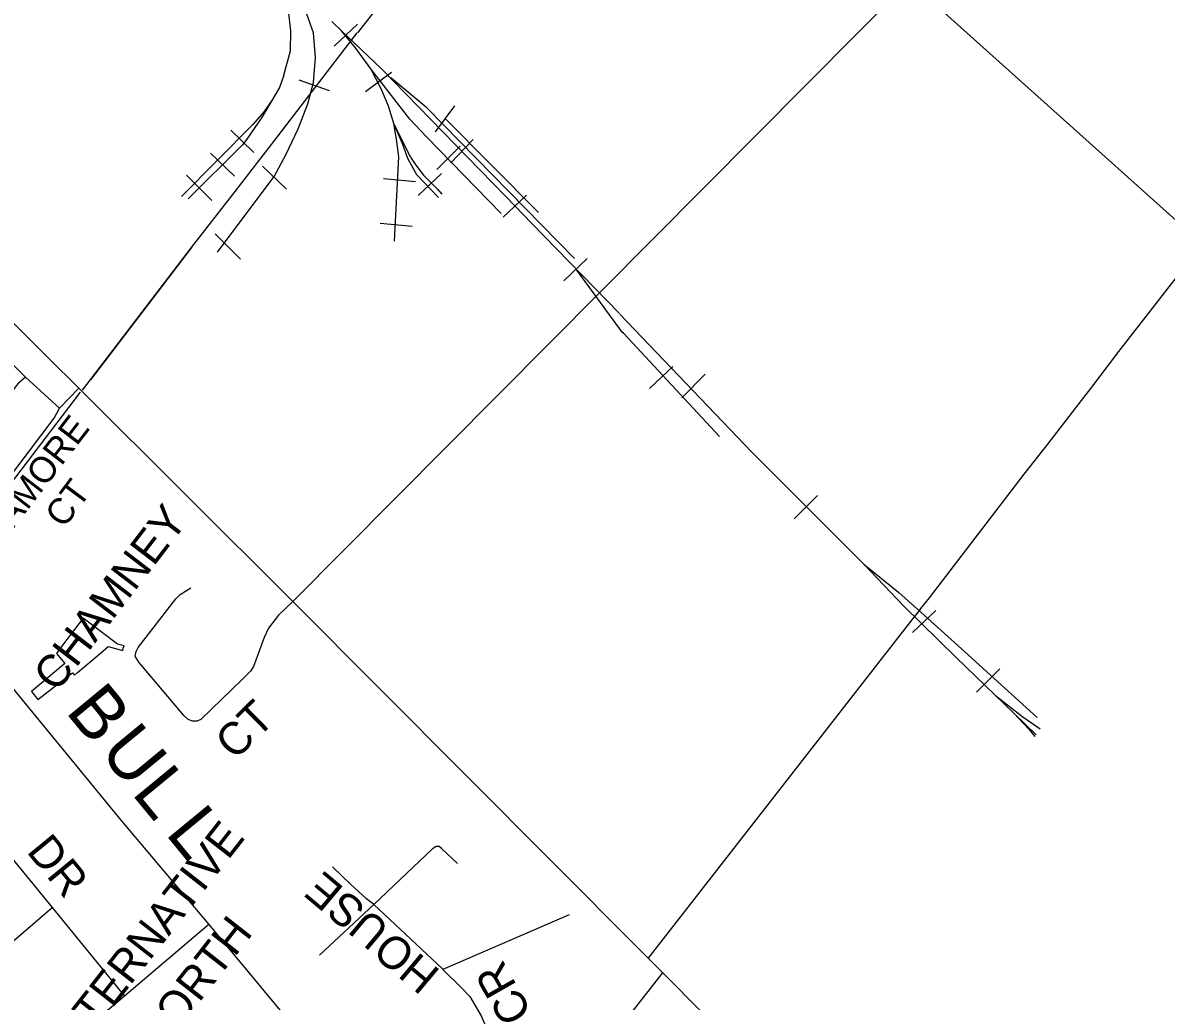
# Model space of a CAD drawing. Extents: x 586326 to 623965, y 4819854 to 4857850.
# Drawn here: x 602038 to 602920, y 4837052 to 4837806 of the extents above; entities that cross this region are included whole.
import ezdxf

# ---------------------------------------------------------------- set-up
doc = ezdxf.new("R2010")
doc.units = 0
for name, color, linetype in [('Lots_Concessions', 7, 'Continuous'), ('Major Rds and Hwys', 7, 'Continuous'), ('Minor Rd Lbls', 7, 'Continuous'), ('Minor Rds', 7, 'Continuous'), ('Park Outlines', 7, 'Continuous'), ('Private Rd Lbls', 7, 'Continuous'), ('Private Rds', 7, 'Continuous'), ('Proposed Secondary Rds', 7, 'Continuous'), ('Railways_lbls', 7, 'Continuous'), ('School Syms_Lbls', 7, 'Continuous'), ('Secondary Rds Lbls', 7, 'Continuous')]:
    doc.layers.add(name, color=color, linetype=linetype)

msp = doc.modelspace()

# ---------------------------------------------------------------- linework, layer by layer
at = {"layer": 'Lots_Concessions'}
for p, q in [((602483.6, 4838038.01), (602296.28, 4837798.25)), ((602232.59, 4837715.62), (602296.08, 4837798.4)), ((602202.13, 4837676.13), (602232.59, 4837715.62)), ((602168.43, 4837632.99), (602202.13, 4837676.13)), ((602084.32, 4837522.87), (602168.43, 4837632.99)), ((602168.43, 4837632.99), (602090.47, 4837530.91)), ((602883.57, 4837552.62), (602939.68, 4837624.7)), ((602862.12, 4837524.12), (602883.57, 4837552.62)), ((602854.68, 4837514.85), (602862.12, 4837524.12)), ((602082.55, 4837521.37), (601667.46, 4836977.19)), ((602828.92, 4837481.36), (602854.68, 4837514.85)), ((602810.69, 4837458.03), (602828.92, 4837481.36)), ((602737.53, 4837362.82), (602810.69, 4837458.03)), ((602730.82, 4837354.5), (602737.53, 4837362.82)), ((602723.2, 4837344.55), (602729.22, 4837352.18)), ((602729.22, 4837352.18), (602730.82, 4837354.5)), ((602520.67, 4837084.71), (602723.2, 4837344.55)), ((601513.73, 4835768.49), (602531.51, 4837073.55))]:
    msp.add_line(p, q, dxfattribs=at)
at = {"layer": 'Major Rds and Hwys'}
for points in [[(602721.81, 4837838.46), (602945.02, 4837638.3), (603205.12, 4837378.71)], [(602000.13, 4837605.2), (602057.49, 4837548.15), (602081.34, 4837524.42)], [(602081.34, 4837524.42), (602246.54, 4837360.02)], [(602246.54, 4837360.02), (602580.83, 4837024.49)]]:
    msp.add_lwpolyline(points, dxfattribs=at)
at = {"layer": 'Minor Rds'}
for points in [[(602246.54, 4837360.02), (602235.46, 4837349.31), (602227.76, 4837339.45), (602224.42, 4837332.25), (602216.06, 4837309.79), (602213.71, 4837306.36), (602207.55, 4837299.97), (602175.64, 4837269), (602172.39, 4837267.79), (602169.14, 4837267.62), (602165.81, 4837268.97), (602162.68, 4837271.9), (602127.63, 4837313.17), (602124.99, 4837317.8), (602125.7, 4837321.48), (602127.1, 4837324.55), (602156.16, 4837361.97), (602159.56, 4837365.38), (602167.69, 4837370.47)], [(601876.22, 4837184.29), (601909.25, 4837247.61), (601912.62, 4837257.61), (601913.89, 4837262.18), (601915.71, 4837265.13), (601918.17, 4837267.26), (601921.4, 4837268.55), (601926.82, 4837266.94), (601931.79, 4837264.96), (601944.76, 4837258.17), (601954.92, 4837250.94), (601965.19, 4837240.69), (602060.96, 4837124.09)], [(601999.15, 4837071.14), (602060.96, 4837124.09)], [(602060.96, 4837124.09), (602116.65, 4837055.6)], [(602181.62, 4837110.92), (602116.65, 4837055.6)], [(602116.65, 4837055.6), (602048.39, 4836998.12), (602041.38, 4836991.93), (602034.79, 4836983.69)]]:
    msp.add_lwpolyline(points, dxfattribs=at)
at = {"layer": 'Park Outlines'}
msp.add_lwpolyline([(602084.73, 4837347.21), (602068.92, 4837326.21), (602064.13, 4837319.75), (602066.69, 4837316.69), (602070.58, 4837312.08), (602069.17, 4837310.91), (602044.86, 4837290.54), (602049.92, 4837284.49), (602074.8, 4837303.58), (602076.57, 4837304.94), (602076.82, 4837304.65), (602078, 4837303.24), (602080.32, 4837305.19), (602097.77, 4837319.9), (602104.18, 4837325.29), (602115.31, 4837322.15), (602115.72, 4837323.93), (602116.3, 4837325.67), (602111.28, 4837327.1), (602099.72, 4837335.85)], close=True, dxfattribs=at)
at = {"layer": 'Private Rds'}
for points in [[(602040.19, 4837532.93), (602003.92, 4837568.8)], [(602040.19, 4837532.93), (602034.31, 4837527.75), (601994.57, 4837477.66)], [(602066.4, 4837508.9), (602040.19, 4837532.93)], [(602066.4, 4837508.9), (602081.34, 4837524.42)], [(601994.57, 4837477.66), (601979.26, 4837443.18), (601981.02, 4837433.99), (601987.2, 4837426.07), (601995.32, 4837421.15), (602003.4, 4837423.62), (602062.42, 4837501.2), (602064.43, 4837505.23), (602066.4, 4837508.9)], [(602373.56, 4837158.03), (602361.12, 4837169.59), (602359.25, 4837171.18), (602357.01, 4837171.12), (602354.2, 4837169.18), (602308.9, 4837126.47)], [(602308.9, 4837126.47), (602303.44, 4837130.86), (602291.21, 4837141.79), (602277.18, 4837155.51)], [(602308.9, 4837126.47), (602266.99, 4837087.18)], [(602308.9, 4837126.47), (602361.83, 4837076.75), (602362.3, 4837076.32)], [(602459.59, 4837118.52), (602362.3, 4837076.32)], [(602362.3, 4837076.32), (602376.16, 4837062.67), (602382.94, 4837055.56), (602391.82, 4837040.54), (602395.99, 4837030.93), (602401.66, 4837016.11)]]:
    msp.add_lwpolyline(points, dxfattribs=at)
at = {"layer": 'Proposed Secondary Rds'}
for points in [[(602721.81, 4837838.46), (602246.54, 4837360.02)], [(601900.4, 4837356.57), (601911.98, 4837359.18), (601922.51, 4837359.53), (601932.21, 4837358.76), (601949.02, 4837355.98), (601962.93, 4837350.97), (601971.82, 4837346.8), (601982.06, 4837340.84), (601991.61, 4837334.79), (602000.39, 4837327.14), (602013.96, 4837312.78), (602113.9, 4837191.4)], [(602113.9, 4837191.4), (602181.62, 4837110.92)], [(602181.62, 4837110.92), (602293.24, 4836976.56)]]:
    msp.add_lwpolyline(points, dxfattribs=at)
at = {"layer": 'Railways_lbls'}
for p, q in [((602244.9, 4837799.9), (602243.05, 4837815.62)), ((602262.4, 4837798.48), (602256.12, 4837816.31)), ((602283.97, 4837799.87), (602276.52, 4837806.99)), ((602278.48, 4837788.1), (602296.48, 4837805.1)), ((602244.61, 4837784.51), (602244.9, 4837799.9)), ((602264.06, 4837779.41), (602262.4, 4837798.48)), ((602294.94, 4837786.87), (602283.97, 4837799.87)), ((602314.99, 4837770.59), (602283.97, 4837799.87)), ((602239.59, 4837765.61), (602244.61, 4837784.51)), ((602262.35, 4837760.15), (602264.06, 4837779.41)), ((602306.7, 4837770.53), (602294.94, 4837786.87)), ((602314.77, 4837754.69), (602306.7, 4837770.53)), ((602239.59, 4837765.61), (602236.19, 4837756.35)), ((602274.9, 4837753.61), (602251.47, 4837761.85)), ((602302.48, 4837753.1), (602322.48, 4837768.1)), ((602349.85, 4837740.64), (602322.03, 4837763.61)), ((602236.19, 4837756.35), (602222.79, 4837733.5)), ((602236.19, 4837756.35), (602231.25, 4837747.69)), ((602258.02, 4837743.74), (602262.35, 4837760.15)), ((602320.38, 4837741.8), (602314.77, 4837754.69)), ((602231.25, 4837747.69), (602224.43, 4837737.67)), ((602250.64, 4837724.46), (602258.02, 4837743.74)), ((602224.43, 4837737.67), (602215.57, 4837727.62)), ((602324.52, 4837728.35), (602320.38, 4837741.8)), ((602463.75, 4837624.38), (602349.85, 4837740.64)), ((602356.48, 4837722.1), (602371.48, 4837742.1)), ((602215.57, 4837727.62), (602160.58, 4837672.23)), ((602222.79, 4837733.5), (602211.05, 4837716.41)), ((602326.38, 4837716.34), (602324.52, 4837728.35)), ((602331.22, 4837712.15), (602324.52, 4837728.35)), ((602337.32, 4837702.56), (602324.52, 4837728.35)), ((602436.01, 4837659.92), (602363.76, 4837732.68)), ((602216.4, 4837706.12), (602198.58, 4837723.42)), ((602241.27, 4837704.71), (602250.64, 4837724.46)), ((602207.75, 4837711.92), (602165.67, 4837670.48)), ((602211.05, 4837716.41), (602207.75, 4837711.92)), ((602328.15, 4837702.88), (602326.38, 4837716.34)), ((602335.19, 4837701.55), (602331.22, 4837712.15)), ((602375.48, 4837711.1), (602357.48, 4837693.1)), ((602368.48, 4837698.1), (602385.48, 4837716.1)), ((602201.38, 4837687.8), (602182.97, 4837705.61)), ((602232.03, 4837687.7), (602241.27, 4837704.71)), ((602324.96, 4837637.78), (602328.15, 4837702.88)), ((602338.15, 4837695.74), (602335.19, 4837701.55)), ((602337.32, 4837702.56), (602341.37, 4837696.22)), ((602241.52, 4837677.84), (602223.12, 4837695.65)), ((602342.17, 4837688.93), (602338.15, 4837695.74)), ((602341.37, 4837696.22), (602347.34, 4837688.72)), ((602183.95, 4837669.14), (602164.55, 4837688.57)), ((602188.4, 4837629.29), (602232.03, 4837687.7)), ((602316.42, 4837686.14), (602341.06, 4837683.73)), ((602358.75, 4837671.32), (602342.17, 4837688.93)), ((602343.28, 4837672.93), (602361.28, 4837689.93)), ((602347.34, 4837688.72), (602357.95, 4837677.77)), ((602357.95, 4837677.77), (602361.42, 4837673.89)), ((602426.72, 4837673.28), (602408.72, 4837656.28)), ((602313.83, 4837651.68), (602338.47, 4837649.27)), ((602206.01, 4837623.96), (602186.61, 4837643.39)), ((602455.63, 4837607.28), (602473.63, 4837624.28)), ((602498.67, 4837581.56), (602600.59, 4837475.09)), ((602539.48, 4837541.1), (602521.48, 4837524.1)), ((602546.48, 4837517.1), (602564.48, 4837535.1)), ((602600.59, 4837475.09), (602687.14, 4837388.48)), ((602633.22, 4837423.74), (602651.22, 4837441.74)), ((602687.14, 4837388.48), (602717.39, 4837356.59)), ((602687.14, 4837388.48), (602713.81, 4837366.81)), ((602713.81, 4837366.81), (602730.97, 4837351.76)), ((602717.39, 4837356.59), (602758.23, 4837316.83)), ((602724.48, 4837336.1), (602742.48, 4837353.1)), ((602730.97, 4837351.76), (602764.89, 4837321.13)), ((602764.89, 4837321.13), (602820.51, 4837270.61)), ((602758.23, 4837316.83), (602802.83, 4837273.58)), ((602773.79, 4837290.09), (602791.79, 4837308.09)), ((602788.42, 4837287.4), (602809.67, 4837271.09)), ((602802.83, 4837273.58), (602819.73, 4837257.17)), ((602802.83, 4837273.58), (602814.16, 4837261.58)), ((602809.67, 4837271.09), (602822.99, 4837261.82)), ((602814.16, 4837261.58), (602818.72, 4837255.94))]:
    msp.add_line(p, q, dxfattribs=at)
for points in [[(602407.15, 4837659.03), (602349.48, 4837718.1), (602336.65, 4837731.89), (602306.7, 4837770.53)], [(602498.58, 4837582.04), (602430.86, 4837651.29), (602410.88, 4837672.23), (602390.68, 4837692.68), (602352.98, 4837731.46), (602314.86, 4837770.57)], [(602575.48, 4837487.1), (602501.44, 4837566.71), (602500.44, 4837567.71), (602465.12, 4837616.22)]]:
    msp.add_lwpolyline(points, dxfattribs=at)

# ---------------------------------------------------------------- texts
at = {"layer": 'Minor Rd Lbls'}
for s, rotation, p in [('CHAMNEY', 52.54944, (602064.48, 4837289.1)), ('CT', 44.43268, (602201.84, 4837236.87)), ('DR', 309.36933, (602040.48, 4837167.1))]:
    msp.add_text(s, height=25.002, rotation=rotation, dxfattribs=at).set_placement(p)
at = {"layer": 'Private Rd Lbls'}
for s, height, rotation, p in [('TULLAMORE', 19.998, 52.43143, (601990.92, 4837363.78)), ('CT', 19.998, 53.20194, (602069.93, 4837415.72)), ('USE', 25.002, 139.99207, (602322.52, 4837108.79)), ('HO', 25.002, 139.99207, (602361.23, 4837074.87)), ('CR', 25.002, 119.60089, (602431.52, 4837042.81))]:
    msp.add_text(s, height=height, rotation=rotation, dxfattribs=at).set_placement(p)
at = {"layer": 'School Syms_Lbls'}
for s, p in [('PEEL ALTERNATIVE', (602011.2, 4836922.9)), ('SCHOOL NORTH', (602050.61, 4836892.12))]:
    msp.add_text(s, height=25, rotation=52.00002, dxfattribs=at).set_placement(p)
at = {"layer": 'Secondary Rds Lbls'}
for s, p in [('B', (602070.48, 4837275.1)), ('U', (602096.48, 4837244.1)), ('L', (602121.48, 4837212.1)), ('L', (602147.48, 4837181.1))]:
    msp.add_text(s, height=40, rotation=309.47248, dxfattribs=at).set_placement(p)

doc.saveas('drawing.dxf')
